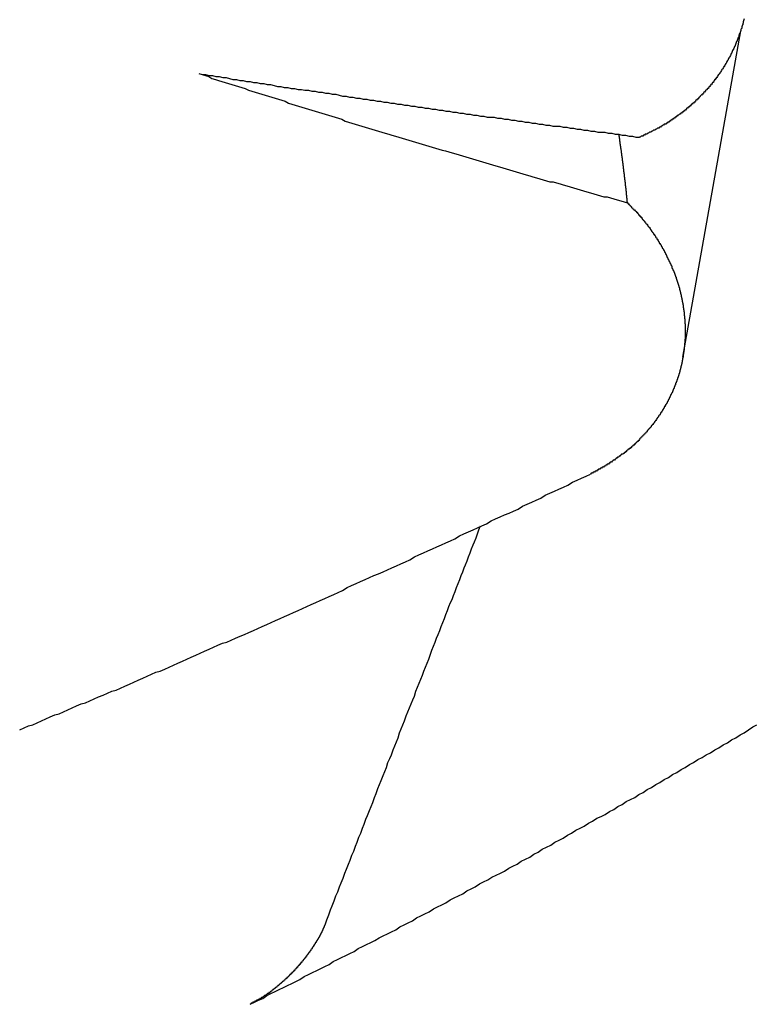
# Model space of a CAD drawing. Extents: x 1107 to 4046, y 937 to 3355.
# Tile 584 of 656: x 2209.158 to 2209.898, y 2684.176 to 2685.166. Entities that reach past the tile are written whole.
import ezdxf

# ---------------------------------------------------------------- set-up
doc = ezdxf.new("R2010")
doc.units = 0
doc.layers.add('KF_VIDA_L___C_REAR', color=7, linetype='CONTINUOUS')

# ---------------------------------------------------------------- blocks, each defined once
blk = doc.blocks.new('KF_VIDA_L___C_REAR')
at = {"layer": 'KF_VIDA_L___C_REAR'}
blk.add_line((22.845489, 995.613544), (22.9036, 995.941811), dxfattribs=at)
for points in [[(22.9071, 995.954, 0), (22.9069, 995.953, 0), (22.9067, 995.953, 0), (22.9065, 995.952, 0), (22.9062, 995.951, 0), (22.906, 995.95, 0), (22.9058, 995.949, 0), (22.9056, 995.948, 0), (22.9053, 995.948, 0), (22.9051, 995.947, 0), (22.9048, 995.946, 0), (22.9046, 995.945, 0), (22.9043, 995.944, 0), (22.9041, 995.944, 0), (22.9038, 995.943, 0), (22.9036, 995.942, 0), (22.9033, 995.941, 0), (22.903, 995.94, 0), (22.9027, 995.939, 0), (22.9025, 995.939, 0), (22.9022, 995.938, 0), (22.9019, 995.937, 0), (22.9016, 995.936, 0), (22.9013, 995.935, 0), (22.901, 995.935, 0), (22.9007, 995.934, 0), (22.9004, 995.933, 0), (22.9, 995.932, 0), (22.8997, 995.931, 0), (22.8994, 995.931, 0), (22.8991, 995.93, 0), (22.8987, 995.929, 0), (22.8984, 995.928, 0), (22.898, 995.927, 0), (22.8977, 995.926, 0), (22.8973, 995.926, 0), (22.897, 995.925, 0), (22.8966, 995.924, 0), (22.8962, 995.923, 0), (22.8959, 995.923, 0), (22.8955, 995.922, 0), (22.8951, 995.921, 0), (22.8947, 995.92, 0), (22.8944, 995.919, 0), (22.894, 995.919, 0), (22.8936, 995.918, 0), (22.8932, 995.917, 0), (22.8928, 995.916, 0), (22.8924, 995.915, 0), (22.8919, 995.915, 0), (22.8915, 995.914, 0), (22.8911, 995.913, 0), (22.8907, 995.912, 0), (22.8902, 995.912, 0), (22.8898, 995.911, 0), (22.8894, 995.91, 0), (22.8889, 995.909, 0), (22.8885, 995.909, 0), (22.888, 995.908, 0), (22.8876, 995.907, 0), (22.8871, 995.906, 0), (22.8866, 995.906, 0), (22.8862, 995.905, 0), (22.8857, 995.904, 0), (22.8852, 995.903, 0), (22.8847, 995.903, 0), (22.8843, 995.902, 0), (22.8838, 995.901, 0), (22.8833, 995.9, 0), (22.8828, 995.9, 0), (22.8823, 995.899, 0), (22.8818, 995.898, 0), (22.8813, 995.898, 0), (22.8807, 995.897, 0), (22.8802, 995.896, 0), (22.8797, 995.895, 0), (22.8792, 995.895, 0), (22.8786, 995.894, 0), (22.8781, 995.893, 0), (22.8776, 995.893, 0), (22.877, 995.892, 0), (22.8765, 995.891, 0), (22.8759, 995.89, 0), (22.8754, 995.89, 0), (22.8748, 995.889, 0), (22.8743, 995.888, 0), (22.8737, 995.888, 0), (22.8732, 995.887, 0), (22.8726, 995.886, 0), (22.872, 995.886, 0), (22.8714, 995.885, 0), (22.8709, 995.884, 0), (22.8703, 995.884, 0), (22.8697, 995.883, 0), (22.8691, 995.882, 0), (22.8685, 995.882, 0), (22.8679, 995.881, 0), (22.8673, 995.88, 0), (22.8667, 995.88, 0), (22.8661, 995.879, 0), (22.8655, 995.878, 0), (22.8649, 995.878, 0), (22.8643, 995.877, 0), (22.8637, 995.877, 0), (22.863, 995.876, 0), (22.8624, 995.875, 0), (22.8618, 995.875, 0), (22.8612, 995.874, 0), (22.8605, 995.873, 0), (22.8599, 995.873, 0), (22.8593, 995.872, 0), (22.8586, 995.872, 0), (22.858, 995.871, 0), (22.8574, 995.87, 0), (22.8567, 995.87, 0), (22.8561, 995.869, 0), (22.8554, 995.869, 0), (22.8548, 995.868, 0), (22.8541, 995.868, 0), (22.8534, 995.867, 0), (22.8528, 995.866, 0), (22.8521, 995.866, 0), (22.8514, 995.865, 0), (22.8508, 995.865, 0), (22.8501, 995.864, 0), (22.8494, 995.864, 0), (22.8488, 995.863, 0), (22.8481, 995.862, 0), (22.8474, 995.862, 0), (22.8467, 995.861, 0), (22.846, 995.861, 0), (22.8454, 995.86, 0), (22.8447, 995.86, 0), (22.844, 995.859, 0), (22.8433, 995.859, 0), (22.8426, 995.858, 0), (22.8419, 995.858, 0), (22.8412, 995.857, 0), (22.8405, 995.857, 0), (22.8398, 995.856, 0), (22.8391, 995.856, 0), (22.8384, 995.855, 0), (22.8377, 995.855, 0), (22.837, 995.854, 0), (22.8363, 995.854, 0), (22.8356, 995.853, 0), (22.8348, 995.853, 0), (22.8341, 995.852, 0), (22.8334, 995.852, 0), (22.8327, 995.851, 0), (22.8319, 995.851, 0), (22.8312, 995.85, 0), (22.8305, 995.85, 0), (22.8297, 995.849, 0), (22.829, 995.849, 0), (22.8282, 995.848, 0), (22.8275, 995.848, 0), (22.8267, 995.848, 0), (22.826, 995.847, 0), (22.8252, 995.847, 0), (22.8244, 995.846, 0), (22.8237, 995.846, 0), (22.8229, 995.845, 0), (22.8221, 995.845, 0), (22.8213, 995.844, 0), (22.8206, 995.844, 0), (22.8198, 995.844, 0), (22.819, 995.843, 0), (22.8182, 995.843, 0), (22.8174, 995.842, 0), (22.8166, 995.842, 0), (22.8158, 995.842, 0), (22.815, 995.841, 0), (22.8142, 995.841, 0), (22.8134, 995.84, 0), (22.8126, 995.84, 0), (22.8118, 995.84, 0), (22.8109, 995.839, 0), (22.8101, 995.839, 0), (22.8093, 995.838, 0), (22.8085, 995.838, 0), (22.8076, 995.838, 0), (22.8068, 995.837, 0), (22.806, 995.837, 0), (22.8051, 995.836, 0), (22.8043, 995.836, 0), (22.8034, 995.836, 0), (22.8026, 995.835, 0), (22.8017, 995.835, 0)], [(22.3586, 995.899, 0), (22.3619, 995.898, 0), (22.3653, 995.897, 0), (22.3686, 995.896, 0), (22.3719, 995.894, 0), (22.3753, 995.893, 0), (22.3786, 995.892, 0), (22.3819, 995.891, 0), (22.3853, 995.89, 0), (22.3886, 995.889, 0), (22.392, 995.888, 0), (22.3953, 995.887, 0), (22.3986, 995.886, 0), (22.402, 995.885, 0), (22.4053, 995.884, 0), (22.4087, 995.882, 0), (22.412, 995.881, 0), (22.4154, 995.88, 0), (22.4187, 995.879, 0), (22.422, 995.878, 0), (22.4254, 995.877, 0), (22.4287, 995.876, 0), (22.4321, 995.875, 0), (22.4354, 995.874, 0), (22.4388, 995.873, 0), (22.4421, 995.872, 0), (22.4455, 995.871, 0), (22.4488, 995.869, 0), (22.4522, 995.868, 0), (22.4555, 995.867, 0), (22.4589, 995.866, 0), (22.4622, 995.865, 0), (22.4656, 995.864, 0), (22.4689, 995.863, 0), (22.4723, 995.862, 0), (22.4756, 995.861, 0), (22.479, 995.86, 0), (22.4823, 995.859, 0), (22.4857, 995.858, 0), (22.4891, 995.857, 0), (22.4924, 995.856, 0), (22.4958, 995.855, 0), (22.4991, 995.854, 0), (22.5025, 995.853, 0), (22.5058, 995.851, 0), (22.5092, 995.85, 0), (22.5126, 995.849, 0), (22.5159, 995.848, 0), (22.5193, 995.847, 0), (22.5226, 995.846, 0), (22.526, 995.845, 0), (22.5294, 995.844, 0), (22.5327, 995.843, 0), (22.5361, 995.842, 0), (22.5395, 995.841, 0), (22.5428, 995.84, 0), (22.5462, 995.839, 0), (22.5496, 995.838, 0), (22.5529, 995.837, 0), (22.5563, 995.836, 0), (22.5597, 995.835, 0), (22.563, 995.834, 0), (22.5664, 995.833, 0), (22.5698, 995.832, 0), (22.5731, 995.831, 0), (22.5765, 995.83, 0), (22.5799, 995.829, 0), (22.5832, 995.828, 0), (22.5866, 995.827, 0), (22.59, 995.826, 0), (22.5934, 995.825, 0), (22.5967, 995.824, 0), (22.6001, 995.823, 0), (22.6035, 995.822, 0), (22.6069, 995.821, 0), (22.6102, 995.82, 0), (22.6136, 995.819, 0), (22.617, 995.818, 0), (22.6204, 995.817, 0), (22.6237, 995.816, 0), (22.6271, 995.815, 0), (22.6305, 995.814, 0), (22.6339, 995.813, 0), (22.6372, 995.812, 0), (22.6406, 995.811, 0), (22.644, 995.81, 0), (22.6474, 995.809, 0), (22.6508, 995.808, 0), (22.6541, 995.807, 0), (22.6575, 995.806, 0), (22.6609, 995.805, 0), (22.6643, 995.804, 0), (22.6677, 995.803, 0), (22.6711, 995.802, 0), (22.6744, 995.801, 0), (22.6778, 995.8, 0), (22.6812, 995.799, 0), (22.6846, 995.798, 0), (22.688, 995.797, 0), (22.6914, 995.796, 0), (22.6947, 995.795, 0), (22.6981, 995.794, 0), (22.7015, 995.793, 0), (22.7049, 995.792, 0), (22.7083, 995.791, 0), (22.7117, 995.79, 0), (22.7151, 995.79, 0), (22.7185, 995.789, 0), (22.7219, 995.788, 0), (22.7252, 995.787, 0), (22.7286, 995.786, 0), (22.732, 995.785, 0), (22.7354, 995.784, 0), (22.7388, 995.783, 0), (22.7422, 995.782, 0), (22.7456, 995.781, 0), (22.749, 995.78, 0), (22.7524, 995.779, 0), (22.7558, 995.778, 0), (22.7592, 995.777, 0), (22.7626, 995.776, 0), (22.766, 995.775, 0), (22.7694, 995.775, 0), (22.7727, 995.774, 0), (22.7761, 995.773, 0), (22.7795, 995.772, 0), (22.7829, 995.771, 0), (22.7863, 995.77, 0), (22.7897, 995.769, 0)], [(22.3586, 995.899, 0), (22.362, 995.898, 0), (22.3655, 995.898, 0), (22.3689, 995.897, 0), (22.3723, 995.897, 0), (22.3758, 995.896, 0), (22.3792, 995.896, 0), (22.3827, 995.895, 0), (22.3861, 995.895, 0), (22.3895, 995.894, 0), (22.393, 995.893, 0), (22.3964, 995.893, 0), (22.3999, 995.892, 0), (22.4033, 995.892, 0), (22.4067, 995.891, 0), (22.4102, 995.891, 0), (22.4136, 995.89, 0), (22.4171, 995.89, 0), (22.4205, 995.889, 0), (22.424, 995.889, 0), (22.4274, 995.888, 0), (22.4308, 995.888, 0), (22.4343, 995.887, 0), (22.4377, 995.886, 0), (22.4412, 995.886, 0), (22.4446, 995.885, 0), (22.4481, 995.885, 0), (22.4515, 995.884, 0), (22.455, 995.884, 0), (22.4584, 995.883, 0), (22.4619, 995.883, 0), (22.4653, 995.882, 0), (22.4688, 995.882, 0), (22.4722, 995.881, 0), (22.4757, 995.881, 0), (22.4791, 995.88, 0), (22.4826, 995.88, 0), (22.486, 995.879, 0), (22.4895, 995.879, 0), (22.4929, 995.878, 0), (22.4964, 995.878, 0), (22.4998, 995.877, 0), (22.5033, 995.876, 0), (22.5067, 995.876, 0), (22.5102, 995.875, 0), (22.5137, 995.875, 0), (22.5171, 995.874, 0), (22.5206, 995.874, 0), (22.524, 995.873, 0), (22.5275, 995.873, 0), (22.5309, 995.872, 0), (22.5344, 995.872, 0), (22.5379, 995.871, 0), (22.5413, 995.871, 0), (22.5448, 995.87, 0), (22.5482, 995.87, 0), (22.5517, 995.869, 0), (22.5552, 995.869, 0), (22.5586, 995.868, 0), (22.5621, 995.868, 0), (22.5655, 995.867, 0), (22.569, 995.867, 0), (22.5725, 995.866, 0), (22.5759, 995.866, 0), (22.5794, 995.865, 0), (22.5829, 995.865, 0), (22.5863, 995.864, 0), (22.5898, 995.864, 0), (22.5932, 995.863, 0), (22.5967, 995.863, 0), (22.6002, 995.862, 0), (22.6036, 995.862, 0), (22.6071, 995.861, 0), (22.6106, 995.861, 0), (22.614, 995.86, 0), (22.6175, 995.86, 0), (22.621, 995.859, 0), (22.6244, 995.859, 0), (22.6279, 995.858, 0), (22.6314, 995.858, 0), (22.6348, 995.857, 0), (22.6383, 995.857, 0), (22.6418, 995.856, 0), (22.6453, 995.856, 0), (22.6487, 995.855, 0), (22.6522, 995.855, 0), (22.6557, 995.855, 0), (22.6591, 995.854, 0), (22.6626, 995.854, 0), (22.6661, 995.853, 0), (22.6696, 995.853, 0), (22.673, 995.852, 0), (22.6765, 995.852, 0), (22.68, 995.851, 0), (22.6834, 995.851, 0), (22.6869, 995.85, 0), (22.6904, 995.85, 0), (22.6939, 995.849, 0), (22.6973, 995.849, 0), (22.7008, 995.848, 0), (22.7043, 995.848, 0), (22.7078, 995.847, 0), (22.7113, 995.847, 0), (22.7147, 995.846, 0), (22.7182, 995.846, 0), (22.7217, 995.846, 0), (22.7252, 995.845, 0), (22.7286, 995.845, 0), (22.7321, 995.844, 0), (22.7356, 995.844, 0), (22.7391, 995.843, 0), (22.7425, 995.843, 0), (22.746, 995.842, 0), (22.7495, 995.842, 0), (22.753, 995.841, 0), (22.7565, 995.841, 0), (22.7599, 995.84, 0), (22.7634, 995.84, 0), (22.7669, 995.84, 0), (22.7704, 995.839, 0), (22.7739, 995.839, 0), (22.7774, 995.838, 0), (22.7808, 995.838, 0), (22.7843, 995.837, 0), (22.7878, 995.837, 0), (22.7913, 995.836, 0), (22.7948, 995.836, 0), (22.7983, 995.835, 0), (22.8017, 995.835, 0)], [(22.7897, 995.769, 0), (22.7897, 995.77, 0), (22.7896, 995.77, 0), (22.7896, 995.771, 0), (22.7895, 995.771, 0), (22.7894, 995.772, 0), (22.7894, 995.772, 0), (22.7893, 995.773, 0), (22.7893, 995.773, 0), (22.7892, 995.774, 0), (22.7892, 995.775, 0), (22.7891, 995.775, 0), (22.789, 995.776, 0), (22.789, 995.776, 0), (22.7889, 995.777, 0), (22.7889, 995.777, 0), (22.7888, 995.778, 0), (22.7887, 995.779, 0), (22.7887, 995.779, 0), (22.7886, 995.78, 0), (22.7886, 995.78, 0), (22.7885, 995.781, 0), (22.7885, 995.781, 0), (22.7884, 995.782, 0), (22.7883, 995.782, 0), (22.7883, 995.783, 0), (22.7882, 995.784, 0), (22.7881, 995.784, 0), (22.7881, 995.785, 0), (22.788, 995.785, 0), (22.788, 995.786, 0), (22.7879, 995.786, 0), (22.7878, 995.787, 0), (22.7878, 995.787, 0), (22.7877, 995.788, 0), (22.7877, 995.788, 0), (22.7876, 995.789, 0), (22.7875, 995.79, 0), (22.7875, 995.79, 0), (22.7874, 995.791, 0), (22.7873, 995.791, 0), (22.7873, 995.792, 0), (22.7872, 995.792, 0), (22.7872, 995.793, 0), (22.7871, 995.793, 0), (22.787, 995.794, 0), (22.787, 995.794, 0), (22.7869, 995.795, 0), (22.7868, 995.796, 0), (22.7868, 995.796, 0), (22.7867, 995.797, 0), (22.7866, 995.797, 0), (22.7866, 995.798, 0), (22.7865, 995.798, 0), (22.7864, 995.799, 0), (22.7864, 995.799, 0), (22.7863, 995.8, 0), (22.7862, 995.8, 0), (22.7862, 995.801, 0), (22.7861, 995.802, 0), (22.786, 995.802, 0), (22.786, 995.803, 0), (22.7859, 995.803, 0), (22.7858, 995.804, 0), (22.7858, 995.804, 0), (22.7857, 995.805, 0), (22.7856, 995.805, 0), (22.7856, 995.806, 0), (22.7855, 995.806, 0), (22.7854, 995.807, 0), (22.7854, 995.807, 0), (22.7853, 995.808, 0), (22.7852, 995.809, 0), (22.7852, 995.809, 0), (22.7851, 995.81, 0), (22.785, 995.81, 0), (22.785, 995.811, 0), (22.7849, 995.811, 0), (22.7848, 995.812, 0), (22.7848, 995.812, 0), (22.7847, 995.813, 0), (22.7846, 995.813, 0), (22.7846, 995.814, 0), (22.7845, 995.814, 0), (22.7844, 995.815, 0), (22.7843, 995.815, 0), (22.7843, 995.816, 0), (22.7842, 995.816, 0), (22.7841, 995.817, 0), (22.7841, 995.818, 0), (22.784, 995.818, 0), (22.7839, 995.819, 0), (22.7838, 995.819, 0), (22.7838, 995.82, 0), (22.7837, 995.82, 0), (22.7836, 995.821, 0), (22.7836, 995.821, 0), (22.7835, 995.822, 0), (22.7834, 995.822, 0), (22.7833, 995.823, 0), (22.7833, 995.823, 0), (22.7832, 995.824, 0), (22.7831, 995.824, 0), (22.7831, 995.825, 0), (22.783, 995.825, 0), (22.7829, 995.826, 0), (22.7828, 995.826, 0), (22.7828, 995.827, 0), (22.7827, 995.827, 0), (22.7826, 995.828, 0), (22.7825, 995.828, 0), (22.7825, 995.829, 0), (22.7824, 995.829, 0), (22.7823, 995.83, 0), (22.7822, 995.831, 0), (22.7822, 995.831, 0), (22.7821, 995.832, 0), (22.782, 995.832, 0), (22.7819, 995.833, 0), (22.7819, 995.833, 0), (22.7818, 995.834, 0), (22.7817, 995.834, 0), (22.7816, 995.835, 0), (22.7816, 995.835, 0), (22.7815, 995.836, 0), (22.7814, 995.836, 0), (22.7813, 995.837, 0), (22.7813, 995.837, 0), (22.7812, 995.838, 0)], [(22.7897, 995.769, 0), (22.7903, 995.768, 0), (22.7909, 995.768, 0), (22.7914, 995.767, 0), (22.792, 995.767, 0), (22.7925, 995.766, 0), (22.7931, 995.766, 0), (22.7936, 995.765, 0), (22.7942, 995.764, 0), (22.7947, 995.764, 0), (22.7953, 995.763, 0), (22.7958, 995.763, 0), (22.7963, 995.762, 0), (22.7969, 995.762, 0), (22.7974, 995.761, 0), (22.7979, 995.761, 0), (22.7985, 995.76, 0), (22.799, 995.759, 0), (22.7995, 995.759, 0), (22.8, 995.758, 0), (22.8005, 995.758, 0), (22.801, 995.757, 0), (22.8015, 995.756, 0), (22.802, 995.756, 0), (22.8025, 995.755, 0), (22.803, 995.755, 0), (22.8035, 995.754, 0), (22.804, 995.754, 0), (22.8045, 995.753, 0), (22.805, 995.752, 0), (22.8055, 995.752, 0), (22.806, 995.751, 0), (22.8064, 995.751, 0), (22.8069, 995.75, 0), (22.8074, 995.749, 0), (22.8078, 995.749, 0), (22.8083, 995.748, 0), (22.8088, 995.748, 0), (22.8092, 995.747, 0), (22.8097, 995.747, 0), (22.8101, 995.746, 0), (22.8106, 995.745, 0), (22.8111, 995.745, 0), (22.8115, 995.744, 0), (22.812, 995.744, 0), (22.8124, 995.743, 0), (22.8128, 995.742, 0), (22.8133, 995.742, 0), (22.8137, 995.741, 0), (22.8142, 995.74, 0), (22.8146, 995.74, 0), (22.815, 995.739, 0), (22.8155, 995.739, 0), (22.8159, 995.738, 0), (22.8163, 995.737, 0), (22.8167, 995.737, 0), (22.8172, 995.736, 0), (22.8176, 995.736, 0), (22.818, 995.735, 0), (22.8184, 995.734, 0), (22.8188, 995.734, 0), (22.8192, 995.733, 0), (22.8196, 995.732, 0), (22.8201, 995.732, 0), (22.8205, 995.731, 0), (22.8209, 995.73, 0), (22.8213, 995.73, 0), (22.8217, 995.729, 0), (22.822, 995.728, 0), (22.8224, 995.728, 0), (22.8228, 995.727, 0), (22.8232, 995.727, 0), (22.8236, 995.726, 0), (22.824, 995.725, 0), (22.8244, 995.725, 0), (22.8247, 995.724, 0), (22.8251, 995.723, 0), (22.8255, 995.723, 0), (22.8259, 995.722, 0), (22.8262, 995.721, 0), (22.8266, 995.721, 0), (22.8269, 995.72, 0), (22.8273, 995.719, 0), (22.8277, 995.719, 0), (22.828, 995.718, 0), (22.8284, 995.717, 0), (22.8287, 995.717, 0), (22.8291, 995.716, 0), (22.8294, 995.715, 0), (22.8297, 995.714, 0), (22.8301, 995.714, 0), (22.8304, 995.713, 0), (22.8307, 995.712, 0), (22.8311, 995.712, 0), (22.8314, 995.711, 0), (22.8317, 995.71, 0), (22.832, 995.71, 0), (22.8324, 995.709, 0), (22.8327, 995.708, 0), (22.833, 995.708, 0), (22.8333, 995.707, 0), (22.8336, 995.706, 0), (22.8339, 995.706, 0), (22.8342, 995.705, 0), (22.8345, 995.704, 0), (22.8348, 995.703, 0), (22.8351, 995.703, 0), (22.8354, 995.702, 0), (22.8357, 995.701, 0), (22.8359, 995.701, 0), (22.8362, 995.7, 0), (22.8365, 995.699, 0), (22.8368, 995.699, 0), (22.837, 995.698, 0), (22.8373, 995.697, 0), (22.8376, 995.696, 0), (22.8378, 995.696, 0), (22.8381, 995.695, 0), (22.8383, 995.694, 0), (22.8386, 995.694, 0), (22.8388, 995.693, 0), (22.8391, 995.692, 0), (22.8393, 995.691, 0), (22.8395, 995.691, 0), (22.8398, 995.69, 0), (22.84, 995.689, 0), (22.8402, 995.689, 0), (22.8405, 995.688, 0), (22.8407, 995.687, 0), (22.8409, 995.686, 0), (22.8411, 995.686, 0), (22.8413, 995.685, 0), (22.8415, 995.684, 0), (22.8417, 995.684, 0), (22.8419, 995.683, 0), (22.8421, 995.682, 0), (22.8423, 995.681, 0), (22.8425, 995.681, 0), (22.8427, 995.68, 0), (22.8429, 995.679, 0), (22.8431, 995.679, 0), (22.8432, 995.678, 0), (22.8434, 995.677, 0), (22.8436, 995.676, 0), (22.8437, 995.676, 0), (22.8439, 995.675, 0), (22.8441, 995.674, 0), (22.8442, 995.673, 0), (22.8444, 995.673, 0), (22.8445, 995.672, 0), (22.8447, 995.671, 0), (22.8448, 995.671, 0), (22.8449, 995.67, 0), (22.8451, 995.669, 0), (22.8452, 995.668, 0), (22.8453, 995.668, 0), (22.8455, 995.667, 0), (22.8456, 995.666, 0), (22.8457, 995.666, 0), (22.8458, 995.665, 0), (22.8459, 995.664, 0), (22.846, 995.663, 0), (22.8461, 995.663, 0), (22.8462, 995.662, 0), (22.8463, 995.661, 0), (22.8464, 995.66, 0), (22.8465, 995.66, 0), (22.8466, 995.659, 0), (22.8467, 995.658, 0), (22.8468, 995.658, 0), (22.8469, 995.657, 0), (22.8469, 995.656, 0), (22.847, 995.655, 0), (22.8471, 995.655, 0), (22.8471, 995.654, 0), (22.8472, 995.653, 0), (22.8473, 995.652, 0), (22.8473, 995.652, 0), (22.8474, 995.651, 0), (22.8474, 995.65, 0), (22.8475, 995.65, 0), (22.8475, 995.649, 0), (22.8475, 995.648, 0), (22.8476, 995.647, 0), (22.8476, 995.647, 0), (22.8476, 995.646, 0), (22.8477, 995.645, 0), (22.8477, 995.645, 0), (22.8477, 995.644, 0), (22.8477, 995.643, 0), (22.8477, 995.642, 0), (22.8477, 995.642, 0), (22.8478, 995.641, 0), (22.8478, 995.64, 0), (22.8478, 995.64, 0), (22.8478, 995.639, 0), (22.8477, 995.638, 0), (22.8477, 995.637, 0), (22.8477, 995.637, 0), (22.8477, 995.636, 0), (22.8477, 995.635, 0), (22.8477, 995.635, 0), (22.8476, 995.634, 0), (22.8476, 995.633, 0), (22.8476, 995.633, 0), (22.8476, 995.632, 0), (22.8475, 995.631, 0), (22.8475, 995.63, 0), (22.8474, 995.63, 0), (22.8474, 995.629, 0), (22.8473, 995.628, 0), (22.8473, 995.628, 0), (22.8472, 995.627, 0), (22.8472, 995.626, 0), (22.8471, 995.626, 0), (22.847, 995.625, 0), (22.847, 995.624, 0), (22.8469, 995.624, 0), (22.8468, 995.623, 0), (22.8467, 995.622, 0), (22.8467, 995.621, 0), (22.8466, 995.621, 0), (22.8465, 995.62, 0), (22.8464, 995.619, 0), (22.8463, 995.619, 0), (22.8462, 995.618, 0), (22.8461, 995.617, 0), (22.846, 995.617, 0), (22.8459, 995.616, 0), (22.8458, 995.615, 0), (22.8457, 995.615, 0), (22.8456, 995.614, 0), (22.8455, 995.613, 0), (22.8453, 995.613, 0), (22.8452, 995.612, 0), (22.8451, 995.611, 0), (22.845, 995.611, 0), (22.8448, 995.61, 0), (22.8447, 995.609, 0), (22.8446, 995.609, 0), (22.8444, 995.608, 0), (22.8443, 995.607, 0), (22.8441, 995.607, 0), (22.844, 995.606, 0), (22.8438, 995.605, 0), (22.8436, 995.605, 0), (22.8435, 995.604, 0), (22.8433, 995.603, 0), (22.8431, 995.603, 0), (22.843, 995.602, 0), (22.8428, 995.601, 0), (22.8426, 995.601, 0), (22.8424, 995.6, 0), (22.8423, 995.599, 0), (22.8421, 995.599, 0), (22.8419, 995.598, 0), (22.8417, 995.597, 0), (22.8415, 995.597, 0), (22.8413, 995.596, 0), (22.8411, 995.595, 0), (22.8409, 995.595, 0), (22.8407, 995.594, 0), (22.8404, 995.593, 0), (22.8402, 995.593, 0), (22.84, 995.592, 0), (22.8398, 995.591, 0), (22.8395, 995.591, 0), (22.8393, 995.59, 0), (22.8391, 995.589, 0), (22.8388, 995.589, 0), (22.8386, 995.588, 0), (22.8384, 995.588, 0), (22.8381, 995.587, 0), (22.8379, 995.586, 0), (22.8376, 995.586, 0), (22.8374, 995.585, 0), (22.8371, 995.584, 0), (22.8368, 995.584, 0), (22.8366, 995.583, 0), (22.8363, 995.582, 0), (22.836, 995.582, 0), (22.8358, 995.581, 0), (22.8355, 995.58, 0), (22.8352, 995.58, 0), (22.8349, 995.579, 0), (22.8346, 995.578, 0), (22.8343, 995.578, 0), (22.834, 995.577, 0), (22.8337, 995.576, 0), (22.8334, 995.576, 0), (22.8331, 995.575, 0), (22.8328, 995.574, 0), (22.8325, 995.574, 0), (22.8322, 995.573, 0), (22.8319, 995.573, 0), (22.8316, 995.572, 0), (22.8312, 995.571, 0), (22.8309, 995.571, 0), (22.8306, 995.57, 0), (22.8303, 995.569, 0), (22.8299, 995.569, 0), (22.8296, 995.568, 0), (22.8292, 995.567, 0), (22.8289, 995.567, 0), (22.8285, 995.566, 0), (22.8282, 995.566, 0), (22.8278, 995.565, 0), (22.8275, 995.564, 0), (22.8271, 995.564, 0), (22.8268, 995.563, 0), (22.8264, 995.562, 0), (22.826, 995.562, 0), (22.8257, 995.561, 0), (22.8253, 995.561, 0), (22.8249, 995.56, 0), (22.8245, 995.559, 0), (22.8241, 995.559, 0), (22.8238, 995.558, 0), (22.8234, 995.558, 0), (22.823, 995.557, 0), (22.8226, 995.556, 0), (22.8222, 995.556, 0), (22.8218, 995.555, 0), (22.8214, 995.555, 0), (22.821, 995.554, 0), (22.8205, 995.553, 0), (22.8201, 995.553, 0), (22.8197, 995.552, 0), (22.8193, 995.552, 0), (22.8189, 995.551, 0), (22.8184, 995.55, 0), (22.818, 995.55, 0), (22.8176, 995.549, 0), (22.8171, 995.549, 0), (22.8167, 995.548, 0), (22.8163, 995.547, 0), (22.8158, 995.547, 0), (22.8154, 995.546, 0), (22.8149, 995.546, 0), (22.8145, 995.545, 0), (22.814, 995.545, 0), (22.8135, 995.544, 0), (22.8131, 995.543, 0), (22.8126, 995.543, 0), (22.8121, 995.542, 0), (22.8117, 995.542, 0), (22.8112, 995.541, 0), (22.8107, 995.541, 0), (22.8102, 995.54, 0), (22.8098, 995.54, 0), (22.8093, 995.539, 0), (22.8088, 995.538, 0), (22.8083, 995.538, 0), (22.8078, 995.537, 0), (22.8073, 995.537, 0), (22.8068, 995.536, 0), (22.8063, 995.536, 0), (22.8058, 995.535, 0), (22.8053, 995.535, 0), (22.8048, 995.534, 0), (22.8043, 995.534, 0), (22.8038, 995.533, 0), (22.8033, 995.533, 0), (22.8028, 995.532, 0), (22.8022, 995.532, 0), (22.8017, 995.531, 0), (22.8012, 995.53, 0), (22.8007, 995.53, 0), (22.8001, 995.529, 0), (22.7996, 995.529, 0), (22.7991, 995.528, 0), (22.7985, 995.528, 0), (22.798, 995.527, 0), (22.7975, 995.527, 0), (22.7969, 995.526, 0), (22.7964, 995.526, 0), (22.7958, 995.525, 0), (22.7953, 995.525, 0), (22.7947, 995.524, 0), (22.7942, 995.524, 0), (22.7936, 995.523, 0), (22.7931, 995.523, 0), (22.7925, 995.522, 0), (22.7919, 995.522, 0), (22.7914, 995.522, 0), (22.7908, 995.521, 0), (22.7902, 995.521, 0), (22.7897, 995.52, 0), (22.7891, 995.52, 0), (22.7885, 995.519, 0), (22.788, 995.519, 0), (22.7874, 995.518, 0), (22.7868, 995.518, 0), (22.7862, 995.517, 0), (22.7856, 995.517, 0), (22.7851, 995.516, 0), (22.7845, 995.516, 0), (22.7839, 995.516, 0), (22.7833, 995.515, 0), (22.7827, 995.515, 0), (22.7821, 995.514, 0), (22.7815, 995.514, 0), (22.7809, 995.513, 0), (22.7803, 995.513, 0), (22.7797, 995.513, 0), (22.7791, 995.512, 0), (22.7785, 995.512, 0), (22.7779, 995.511, 0), (22.7773, 995.511, 0), (22.7767, 995.51, 0), (22.7761, 995.51, 0), (22.7755, 995.51, 0), (22.7749, 995.509, 0), (22.7743, 995.509, 0), (22.7737, 995.508, 0), (22.7731, 995.508, 0), (22.7725, 995.508, 0), (22.7718, 995.507, 0), (22.7712, 995.507, 0), (22.7706, 995.506, 0), (22.77, 995.506, 0), (22.7694, 995.506, 0), (22.7687, 995.505, 0), (22.7681, 995.505, 0), (22.7675, 995.504, 0), (22.7669, 995.504, 0), (22.7662, 995.504, 0), (22.7656, 995.503, 0), (22.765, 995.503, 0), (22.7644, 995.503, 0), (22.7637, 995.502, 0), (22.7631, 995.502, 0), (22.7625, 995.502, 0), (22.7618, 995.501, 0), (22.7612, 995.501, 0), (22.7605, 995.501, 0), (22.7599, 995.5, 0), (22.7593, 995.5, 0), (22.7586, 995.499, 0), (22.758, 995.499, 0), (22.7573, 995.499, 0), (22.7566, 995.498, 0), (22.756, 995.498, 0), (22.7553, 995.498, 0), (22.7547, 995.497, 0), (22.754, 995.497, 0), (22.7533, 995.497, 0), (22.7527, 995.496, 0)], [(22.1785, 995.239, 0), (22.1829, 995.241, 0), (22.1873, 995.243, 0), (22.1917, 995.244, 0), (22.1961, 995.246, 0), (22.2005, 995.248, 0), (22.2049, 995.25, 0), (22.2093, 995.252, 0), (22.2137, 995.254, 0), (22.2181, 995.255, 0), (22.2226, 995.257, 0), (22.227, 995.259, 0), (22.2314, 995.261, 0), (22.2358, 995.263, 0), (22.2402, 995.265, 0), (22.2446, 995.266, 0), (22.249, 995.268, 0), (22.2535, 995.27, 0), (22.2579, 995.272, 0), (22.2623, 995.274, 0), (22.2667, 995.276, 0), (22.2711, 995.278, 0), (22.2756, 995.279, 0), (22.28, 995.281, 0), (22.2844, 995.283, 0), (22.2889, 995.285, 0), (22.2933, 995.287, 0), (22.2977, 995.289, 0), (22.3022, 995.291, 0), (22.3066, 995.293, 0), (22.311, 995.295, 0), (22.3155, 995.297, 0), (22.3199, 995.298, 0), (22.3244, 995.3, 0), (22.3288, 995.302, 0), (22.3333, 995.304, 0), (22.3377, 995.306, 0), (22.3422, 995.308, 0), (22.3466, 995.31, 0), (22.3511, 995.312, 0), (22.3555, 995.314, 0), (22.36, 995.316, 0), (22.3644, 995.318, 0), (22.3689, 995.32, 0), (22.3734, 995.322, 0), (22.3778, 995.324, 0), (22.3823, 995.326, 0), (22.3867, 995.327, 0), (22.3912, 995.329, 0), (22.3957, 995.331, 0), (22.4001, 995.333, 0), (22.4046, 995.335, 0), (22.4091, 995.337, 0), (22.4136, 995.339, 0), (22.418, 995.341, 0), (22.4225, 995.343, 0), (22.427, 995.345, 0), (22.4315, 995.347, 0), (22.4359, 995.349, 0), (22.4404, 995.351, 0), (22.4449, 995.353, 0), (22.4494, 995.355, 0), (22.4539, 995.357, 0), (22.4584, 995.359, 0), (22.4629, 995.361, 0), (22.4673, 995.363, 0), (22.4718, 995.365, 0), (22.4763, 995.367, 0), (22.4808, 995.369, 0), (22.4853, 995.371, 0), (22.4898, 995.373, 0), (22.4943, 995.375, 0), (22.4988, 995.377, 0), (22.5033, 995.379, 0), (22.5078, 995.382, 0), (22.5123, 995.384, 0), (22.5168, 995.386, 0), (22.5213, 995.388, 0), (22.5258, 995.39, 0), (22.5303, 995.392, 0), (22.5348, 995.394, 0), (22.5394, 995.396, 0), (22.5439, 995.398, 0), (22.5484, 995.4, 0), (22.5529, 995.402, 0), (22.5574, 995.404, 0), (22.5619, 995.406, 0), (22.5664, 995.408, 0), (22.571, 995.41, 0), (22.5755, 995.413, 0), (22.58, 995.415, 0), (22.5845, 995.417, 0), (22.5891, 995.419, 0), (22.5936, 995.421, 0), (22.5981, 995.423, 0), (22.6026, 995.425, 0), (22.6072, 995.427, 0), (22.6117, 995.429, 0), (22.6162, 995.431, 0), (22.6208, 995.434, 0), (22.6253, 995.436, 0), (22.6298, 995.438, 0), (22.6344, 995.44, 0), (22.6389, 995.442, 0), (22.6434, 995.444, 0), (22.648, 995.446, 0), (22.6525, 995.449, 0), (22.657, 995.451, 0), (22.6616, 995.453, 0), (22.6661, 995.455, 0), (22.6707, 995.457, 0), (22.6752, 995.459, 0), (22.6798, 995.461, 0), (22.6843, 995.464, 0), (22.6889, 995.466, 0), (22.6934, 995.468, 0), (22.698, 995.47, 0), (22.7025, 995.472, 0), (22.7071, 995.475, 0), (22.7116, 995.477, 0), (22.7162, 995.479, 0), (22.7207, 995.481, 0), (22.7253, 995.483, 0), (22.7298, 995.485, 0), (22.7344, 995.488, 0), (22.739, 995.49, 0), (22.7435, 995.492, 0), (22.7481, 995.494, 0), (22.7527, 995.496, 0)], [(22.4856, 995.043, 0), (22.4874, 995.048, 0), (22.4893, 995.053, 0), (22.4911, 995.058, 0), (22.4929, 995.062, 0), (22.4947, 995.067, 0), (22.4965, 995.072, 0), (22.4983, 995.076, 0), (22.5001, 995.081, 0), (22.5019, 995.085, 0), (22.5037, 995.09, 0), (22.5055, 995.095, 0), (22.5073, 995.099, 0), (22.5091, 995.104, 0), (22.5109, 995.108, 0), (22.5127, 995.113, 0), (22.5144, 995.117, 0), (22.5162, 995.122, 0), (22.518, 995.126, 0), (22.5197, 995.131, 0), (22.5215, 995.135, 0), (22.5232, 995.14, 0), (22.525, 995.144, 0), (22.5267, 995.149, 0), (22.5284, 995.153, 0), (22.5302, 995.158, 0), (22.5319, 995.162, 0), (22.5336, 995.166, 0), (22.5353, 995.171, 0), (22.537, 995.175, 0), (22.5388, 995.18, 0), (22.5405, 995.184, 0), (22.5422, 995.188, 0), (22.5439, 995.193, 0), (22.5456, 995.197, 0), (22.5473, 995.201, 0), (22.5489, 995.206, 0), (22.5506, 995.21, 0), (22.5523, 995.214, 0), (22.554, 995.219, 0), (22.5557, 995.223, 0), (22.5573, 995.227, 0), (22.559, 995.231, 0), (22.5606, 995.236, 0), (22.5623, 995.24, 0), (22.5639, 995.244, 0), (22.5656, 995.248, 0), (22.5672, 995.253, 0), (22.5689, 995.257, 0), (22.5705, 995.261, 0), (22.5722, 995.265, 0), (22.5738, 995.269, 0), (22.5754, 995.273, 0), (22.577, 995.278, 0), (22.5786, 995.282, 0), (22.5803, 995.286, 0), (22.5819, 995.29, 0), (22.5835, 995.294, 0), (22.5851, 995.298, 0), (22.5867, 995.302, 0), (22.5883, 995.306, 0), (22.5899, 995.31, 0), (22.5915, 995.315, 0), (22.593, 995.319, 0), (22.5946, 995.323, 0), (22.5962, 995.327, 0), (22.5978, 995.331, 0), (22.5993, 995.335, 0), (22.6009, 995.339, 0), (22.6025, 995.343, 0), (22.604, 995.347, 0), (22.6056, 995.351, 0), (22.6071, 995.355, 0), (22.6087, 995.359, 0), (22.6102, 995.363, 0), (22.6118, 995.367, 0), (22.6133, 995.37, 0), (22.6149, 995.374, 0), (22.6164, 995.378, 0), (22.6179, 995.382, 0), (22.6194, 995.386, 0), (22.621, 995.39, 0), (22.6225, 995.394, 0), (22.624, 995.398, 0), (22.6255, 995.402, 0), (22.627, 995.405, 0), (22.6285, 995.409, 0), (22.63, 995.413, 0), (22.6315, 995.417, 0), (22.633, 995.421, 0), (22.6345, 995.425, 0), (22.636, 995.428, 0), (22.6375, 995.432, 0), (22.639, 995.436, 0), (22.6404, 995.44, 0), (22.6419, 995.444, 0)], [(22.4104, 994.963, 0), (22.4146, 994.965, 0), (22.4187, 994.967, 0), (22.4229, 994.969, 0), (22.4271, 994.972, 0), (22.4312, 994.974, 0), (22.4354, 994.976, 0), (22.4396, 994.978, 0), (22.4437, 994.98, 0), (22.4479, 994.982, 0), (22.4521, 994.984, 0), (22.4563, 994.986, 0), (22.4604, 994.988, 0), (22.4646, 994.991, 0), (22.4688, 994.993, 0), (22.473, 994.995, 0), (22.4772, 994.997, 0), (22.4813, 994.999, 0), (22.4855, 995.001, 0), (22.4897, 995.003, 0), (22.4939, 995.006, 0), (22.4981, 995.008, 0), (22.5023, 995.01, 0), (22.5064, 995.012, 0), (22.5106, 995.014, 0), (22.5148, 995.016, 0), (22.519, 995.019, 0), (22.5232, 995.021, 0), (22.5274, 995.023, 0), (22.5316, 995.025, 0), (22.5358, 995.027, 0), (22.5399, 995.03, 0), (22.5441, 995.032, 0), (22.5483, 995.034, 0), (22.5525, 995.036, 0), (22.5567, 995.038, 0), (22.5609, 995.041, 0), (22.5651, 995.043, 0), (22.5693, 995.045, 0), (22.5735, 995.047, 0), (22.5777, 995.05, 0), (22.5819, 995.052, 0), (22.5861, 995.054, 0), (22.5903, 995.056, 0), (22.5945, 995.059, 0), (22.5987, 995.061, 0), (22.6029, 995.063, 0), (22.6071, 995.065, 0), (22.6113, 995.068, 0), (22.6155, 995.07, 0), (22.6197, 995.072, 0), (22.624, 995.074, 0), (22.6282, 995.077, 0), (22.6324, 995.079, 0), (22.6366, 995.081, 0), (22.6408, 995.084, 0), (22.645, 995.086, 0), (22.6492, 995.088, 0), (22.6534, 995.091, 0), (22.6576, 995.093, 0), (22.6619, 995.095, 0), (22.6661, 995.097, 0), (22.6703, 995.1, 0), (22.6745, 995.102, 0), (22.6787, 995.104, 0), (22.6829, 995.107, 0), (22.6871, 995.109, 0), (22.6914, 995.111, 0), (22.6956, 995.114, 0), (22.6998, 995.116, 0), (22.704, 995.119, 0), (22.7082, 995.121, 0), (22.7125, 995.123, 0), (22.7167, 995.126, 0), (22.7209, 995.128, 0), (22.7251, 995.13, 0), (22.7294, 995.133, 0), (22.7336, 995.135, 0), (22.7378, 995.138, 0), (22.742, 995.14, 0), (22.7463, 995.142, 0), (22.7505, 995.145, 0), (22.7547, 995.147, 0), (22.7589, 995.15, 0), (22.7632, 995.152, 0), (22.7674, 995.154, 0), (22.7716, 995.157, 0), (22.7759, 995.159, 0), (22.7801, 995.162, 0), (22.7843, 995.164, 0), (22.7885, 995.167, 0), (22.7928, 995.169, 0), (22.797, 995.171, 0), (22.8012, 995.174, 0), (22.8055, 995.176, 0), (22.8097, 995.179, 0), (22.8139, 995.181, 0), (22.8182, 995.184, 0), (22.8224, 995.186, 0), (22.8266, 995.189, 0), (22.8309, 995.191, 0), (22.8351, 995.194, 0), (22.8394, 995.196, 0), (22.8436, 995.199, 0), (22.8478, 995.201, 0), (22.8521, 995.204, 0), (22.8563, 995.206, 0), (22.8605, 995.209, 0), (22.8648, 995.211, 0), (22.869, 995.214, 0), (22.8733, 995.216, 0), (22.8775, 995.219, 0), (22.8817, 995.221, 0), (22.886, 995.224, 0), (22.8902, 995.226, 0), (22.8945, 995.229, 0), (22.8987, 995.231, 0), (22.903, 995.234, 0), (22.9072, 995.236, 0), (22.9114, 995.239, 0), (22.9157, 995.242, 0), (22.9199, 995.244, 0)], [(22.4856, 995.043, 0), (22.4855, 995.043, 0), (22.4854, 995.043, 0), (22.4853, 995.043, 0), (22.4851, 995.042, 0), (22.485, 995.042, 0), (22.4849, 995.042, 0), (22.4848, 995.042, 0), (22.4847, 995.041, 0), (22.4846, 995.041, 0), (22.4844, 995.041, 0), (22.4843, 995.04, 0), (22.4842, 995.04, 0), (22.4841, 995.04, 0), (22.4839, 995.04, 0), (22.4838, 995.039, 0), (22.4837, 995.039, 0), (22.4835, 995.039, 0), (22.4834, 995.038, 0), (22.4833, 995.038, 0), (22.4831, 995.038, 0), (22.483, 995.038, 0), (22.4829, 995.037, 0), (22.4827, 995.037, 0), (22.4826, 995.037, 0), (22.4824, 995.036, 0), (22.4823, 995.036, 0), (22.4822, 995.036, 0), (22.482, 995.035, 0), (22.4819, 995.035, 0), (22.4817, 995.035, 0), (22.4816, 995.035, 0), (22.4814, 995.034, 0), (22.4813, 995.034, 0), (22.4811, 995.034, 0), (22.481, 995.033, 0), (22.4808, 995.033, 0), (22.4807, 995.033, 0), (22.4805, 995.032, 0), (22.4803, 995.032, 0), (22.4802, 995.032, 0), (22.48, 995.032, 0), (22.4799, 995.031, 0), (22.4797, 995.031, 0), (22.4796, 995.031, 0), (22.4794, 995.03, 0), (22.4792, 995.03, 0), (22.4791, 995.03, 0), (22.4789, 995.03, 0), (22.4787, 995.029, 0), (22.4786, 995.029, 0), (22.4784, 995.029, 0), (22.4782, 995.028, 0), (22.4781, 995.028, 0), (22.4779, 995.028, 0), (22.4777, 995.027, 0), (22.4776, 995.027, 0), (22.4774, 995.027, 0), (22.4772, 995.027, 0), (22.4771, 995.026, 0), (22.4769, 995.026, 0), (22.4767, 995.026, 0), (22.4765, 995.025, 0), (22.4764, 995.025, 0), (22.4762, 995.025, 0), (22.476, 995.025, 0), (22.4758, 995.024, 0), (22.4757, 995.024, 0), (22.4755, 995.024, 0), (22.4753, 995.023, 0), (22.4751, 995.023, 0), (22.475, 995.023, 0), (22.4748, 995.023, 0), (22.4746, 995.022, 0), (22.4744, 995.022, 0), (22.4743, 995.022, 0), (22.4741, 995.022, 0), (22.4739, 995.021, 0), (22.4737, 995.021, 0), (22.4735, 995.021, 0), (22.4733, 995.02, 0), (22.4732, 995.02, 0), (22.473, 995.02, 0), (22.4728, 995.02, 0), (22.4726, 995.019, 0), (22.4724, 995.019, 0), (22.4722, 995.019, 0), (22.472, 995.018, 0), (22.4718, 995.018, 0), (22.4716, 995.018, 0), (22.4714, 995.018, 0), (22.4712, 995.017, 0), (22.471, 995.017, 0), (22.4708, 995.017, 0), (22.4706, 995.016, 0), (22.4704, 995.016, 0), (22.4701, 995.016, 0), (22.4699, 995.015, 0), (22.4697, 995.015, 0), (22.4695, 995.015, 0), (22.4693, 995.015, 0), (22.4691, 995.014, 0), (22.4689, 995.014, 0), (22.4686, 995.014, 0), (22.4684, 995.013, 0), (22.4682, 995.013, 0), (22.468, 995.013, 0), (22.4678, 995.013, 0), (22.4675, 995.012, 0), (22.4673, 995.012, 0), (22.4671, 995.012, 0), (22.4668, 995.011, 0), (22.4666, 995.011, 0), (22.4664, 995.011, 0), (22.4662, 995.01, 0), (22.4659, 995.01, 0), (22.4657, 995.01, 0), (22.4655, 995.01, 0), (22.4652, 995.009, 0), (22.465, 995.009, 0), (22.4648, 995.009, 0), (22.4645, 995.008, 0), (22.4643, 995.008, 0), (22.4641, 995.008, 0), (22.4638, 995.008, 0), (22.4636, 995.007, 0), (22.4633, 995.007, 0), (22.4631, 995.007, 0), (22.4629, 995.006, 0), (22.4626, 995.006, 0), (22.4624, 995.006, 0), (22.4621, 995.005, 0), (22.4619, 995.005, 0), (22.4617, 995.005, 0), (22.4614, 995.005, 0), (22.4612, 995.004, 0), (22.4609, 995.004, 0), (22.4607, 995.004, 0), (22.4605, 995.003, 0), (22.4602, 995.003, 0), (22.46, 995.003, 0), (22.4597, 995.003, 0), (22.4595, 995.002, 0), (22.4592, 995.002, 0), (22.459, 995.002, 0), (22.4587, 995.001, 0), (22.4585, 995.001, 0), (22.4583, 995.001, 0), (22.458, 995.001, 0), (22.4578, 995, 0), (22.4575, 995, 0), (22.4573, 995, 0), (22.457, 995, 0), (22.4568, 994.999, 0), (22.4565, 994.999, 0), (22.4563, 994.999, 0), (22.456, 994.998, 0), (22.4558, 994.998, 0), (22.4556, 994.998, 0), (22.4553, 994.998, 0), (22.4551, 994.997, 0), (22.4548, 994.997, 0), (22.4546, 994.997, 0), (22.4543, 994.997, 0), (22.4541, 994.996, 0), (22.4538, 994.996, 0), (22.4536, 994.996, 0), (22.4534, 994.996, 0), (22.4531, 994.995, 0), (22.4529, 994.995, 0), (22.4526, 994.995, 0), (22.4523, 994.995, 0), (22.4521, 994.994, 0), (22.4518, 994.994, 0), (22.4516, 994.994, 0), (22.4513, 994.994, 0), (22.4511, 994.993, 0), (22.4508, 994.993, 0), (22.4505, 994.993, 0), (22.4503, 994.993, 0), (22.45, 994.992, 0), (22.4497, 994.992, 0), (22.4495, 994.992, 0), (22.4492, 994.991, 0), (22.4489, 994.991, 0), (22.4487, 994.991, 0), (22.4484, 994.991, 0), (22.4481, 994.99, 0), (22.4479, 994.99, 0), (22.4476, 994.99, 0), (22.4473, 994.99, 0), (22.447, 994.989, 0), (22.4468, 994.989, 0), (22.4465, 994.989, 0), (22.4462, 994.989, 0), (22.4459, 994.988, 0), (22.4456, 994.988, 0), (22.4454, 994.988, 0), (22.4451, 994.988, 0), (22.4448, 994.987, 0), (22.4445, 994.987, 0), (22.4442, 994.987, 0), (22.444, 994.987, 0), (22.4437, 994.986, 0), (22.4434, 994.986, 0), (22.4431, 994.986, 0), (22.4428, 994.986, 0), (22.4425, 994.985, 0), (22.4423, 994.985, 0), (22.442, 994.985, 0), (22.4417, 994.985, 0), (22.4414, 994.984, 0), (22.4411, 994.984, 0), (22.4408, 994.984, 0), (22.4405, 994.984, 0), (22.4402, 994.983, 0), (22.44, 994.983, 0), (22.4397, 994.983, 0), (22.4394, 994.983, 0), (22.4391, 994.982, 0), (22.4388, 994.982, 0), (22.4385, 994.982, 0), (22.4382, 994.982, 0), (22.4379, 994.981, 0), (22.4377, 994.981, 0), (22.4374, 994.981, 0), (22.4371, 994.981, 0), (22.4368, 994.98, 0), (22.4365, 994.98, 0), (22.4362, 994.98, 0), (22.4359, 994.98, 0), (22.4356, 994.98, 0), (22.4354, 994.979, 0), (22.4351, 994.979, 0), (22.4348, 994.979, 0), (22.4345, 994.979, 0), (22.4342, 994.978, 0), (22.4339, 994.978, 0), (22.4336, 994.978, 0), (22.4334, 994.978, 0), (22.4331, 994.978, 0), (22.4328, 994.977, 0), (22.4325, 994.977, 0), (22.4322, 994.977, 0), (22.432, 994.977, 0), (22.4317, 994.976, 0), (22.4314, 994.976, 0), (22.4311, 994.976, 0), (22.4308, 994.976, 0), (22.4306, 994.976, 0), (22.4303, 994.975, 0), (22.43, 994.975, 0), (22.4297, 994.975, 0), (22.4295, 994.975, 0), (22.4292, 994.975, 0), (22.4289, 994.974, 0), (22.4286, 994.974, 0), (22.4284, 994.974, 0), (22.4281, 994.974, 0), (22.4278, 994.974, 0), (22.4275, 994.973, 0), (22.4273, 994.973, 0), (22.427, 994.973, 0), (22.4267, 994.973, 0), (22.4264, 994.973, 0), (22.4261, 994.972, 0), (22.4259, 994.972, 0), (22.4256, 994.972, 0), (22.4253, 994.972, 0), (22.425, 994.972, 0), (22.4247, 994.972, 0), (22.4244, 994.971, 0), (22.4241, 994.971, 0), (22.4239, 994.971, 0), (22.4236, 994.971, 0), (22.4233, 994.971, 0), (22.423, 994.97, 0), (22.4227, 994.97, 0), (22.4224, 994.97, 0), (22.4221, 994.97, 0), (22.4218, 994.97, 0), (22.4215, 994.969, 0), (22.4212, 994.969, 0), (22.4209, 994.969, 0), (22.4207, 994.969, 0), (22.4204, 994.969, 0), (22.4201, 994.969, 0), (22.4198, 994.968, 0), (22.4195, 994.968, 0), (22.4192, 994.968, 0), (22.4189, 994.968, 0), (22.4186, 994.968, 0), (22.4183, 994.968, 0), (22.418, 994.967, 0), (22.4177, 994.967, 0), (22.4174, 994.967, 0), (22.4171, 994.967, 0), (22.4168, 994.967, 0), (22.4165, 994.966, 0), (22.4162, 994.966, 0), (22.4159, 994.966, 0), (22.4156, 994.966, 0), (22.4153, 994.966, 0), (22.4151, 994.966, 0), (22.4148, 994.965, 0), (22.4145, 994.965, 0), (22.4142, 994.965, 0), (22.4139, 994.965, 0), (22.4136, 994.965, 0), (22.4133, 994.965, 0), (22.413, 994.965, 0), (22.4127, 994.964, 0), (22.4124, 994.964, 0), (22.4121, 994.964, 0), (22.4118, 994.964, 0), (22.4115, 994.964, 0), (22.4113, 994.964, 0), (22.411, 994.963, 0), (22.4107, 994.963, 0), (22.4104, 994.963, 0)]]:
    blk.add_polyline3d(points, dxfattribs=at)

msp = doc.modelspace()

# ---------------------------------------------------------------- block references
at = {"layer": 'KF_VIDA_L___C_REAR'}
msp.add_blockref('KF_VIDA_L___C_REAR', (2186.97908, 1689.21316), dxfattribs=at)

doc.saveas('drawing.dxf')
